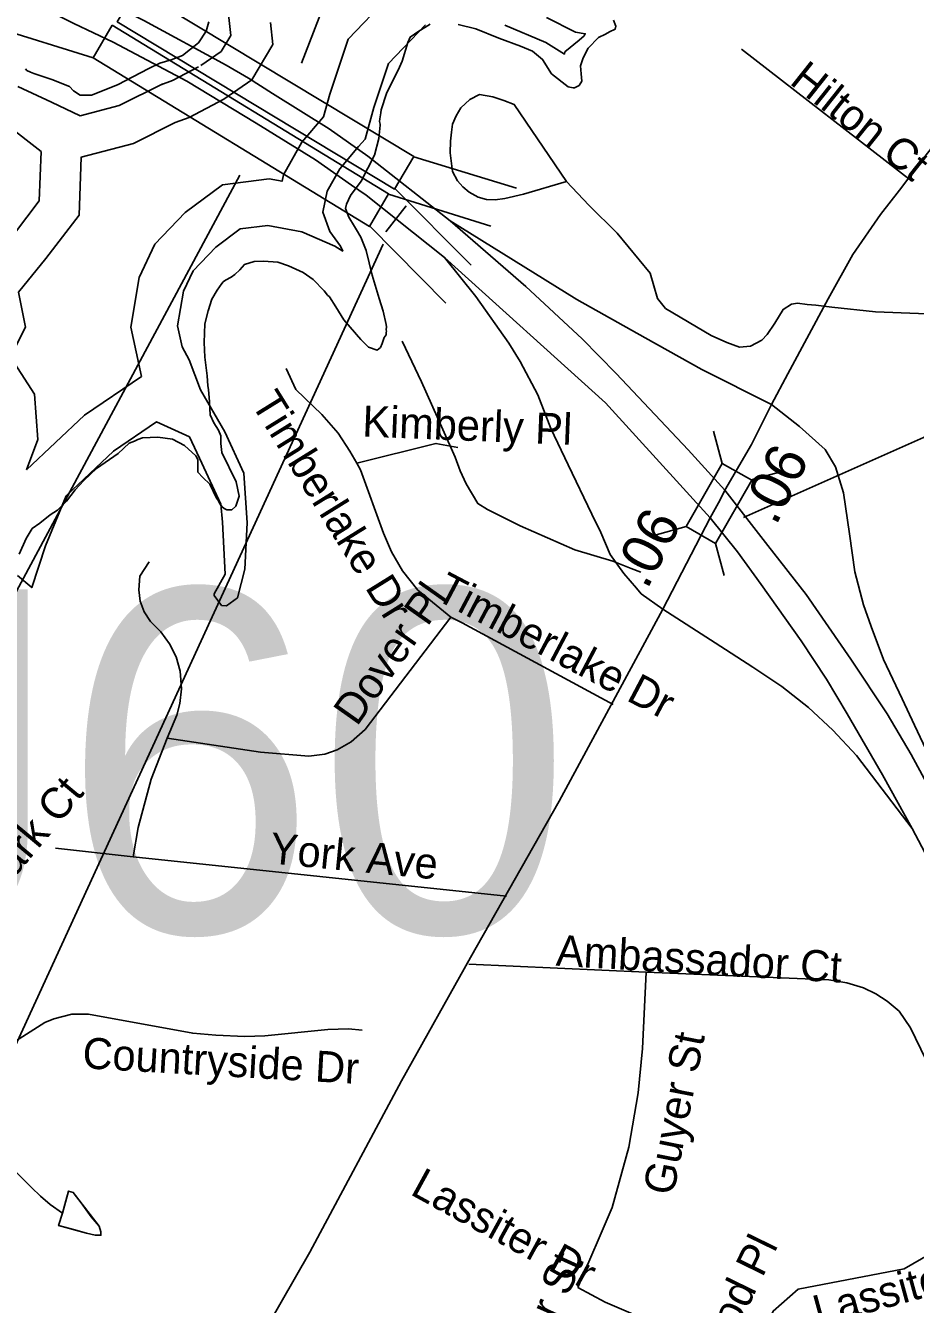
# Model space of a CAD drawing. Extents: x 1662474 to 1856135, y 779280 to 917889.
# Drawn here: x 1704505 to 1707230, y 818646 to 822561 of the extents above; entities that cross this region are included whole.
import ezdxf

# ---------------------------------------------------------------- set-up
doc = ezdxf.new("R2010")
doc.units = 0
for name, color, linetype in [('Exist Hydrographic Buffer Line', 7, 'Continuous'), ('Exist Hydrographic Lake Shore', 7, 'Continuous'), ('Exist Hydrographic Misc Water Feature', 7, 'Continuous'), ('Exist Hydrographic River Shore Label', 7, 'Continuous'), ('Exist Road Non-System Structure Non-Sys Other Number Label', 7, 'Continuous'), ('Exist Road Non-System Type 51', 7, 'Continuous'), ('Exist Road Non-System Type 51 Label', 7, 'Continuous'), ('Exist Road Primary Interstate Ramp 1 Lane Attributed', 7, 'Continuous'), ('Exist Road Primary NC Service Mileage Hundredths English Label', 7, 'Continuous'), ('Exist Road Primary NC Structure Standard Bridge CELL', 7, 'Continuous'), ('Exist Road Primary NC Structure Standard Bridge Number Label', 7, 'Continuous'), ('Exist Road Primary NC UnDivided 4 Lane Attributed', 7, 'Continuous'), ('Exist Road Primary US Divided Attributed', 7, 'Continuous'), ('Exist Road Primary US Structure Ovrhead Sign CELL', 7, 'Continuous'), ('Exist Road Primary US Structure Standard Bridge CELL', 7, 'Continuous'), ('Exist Road Primary US Structure Standard Bridge Number Label', 7, 'Continuous')]:
    doc.layers.add(name, color=color, linetype=linetype)

msp = doc.modelspace()

# ---------------------------------------------------------------- linework, layer by layer
at = {"layer": 'Exist Hydrographic Buffer Line'}
for points in [[(1704860.2, 821486.9), (1704826.7, 821637.7), (1704852.1, 821790.2), (1704900.1, 821891.6), (1704993.5, 821988.6), (1705107.3, 822073.9), (1705250.8, 822091.8), (1705290.4, 822084.3), (1705294.3, 822104), (1705350.8, 822204), (1705417.1, 822281.7), (1705436.1, 822351.2), (1705492.1, 822519), (1705611.7, 822644.7), (1705755.4, 822915), (1705768, 822998.2), (1705891, 823197), (1705955.1, 823273.9), (1706024.9, 823339.3), (1706142.4, 823396), (1706260.3, 823422.8), (1706350.9, 823404.7)], [(1705120.3, 822650.4), (1705133.3, 822531), (1705104, 822482.2), (1705041, 822438.6)], [(1705254.6, 822570.6), (1705262, 822502.7), (1705197.2, 822394.8), (1705112.1, 822335.9)], [(1705972, 822561.9), (1706098, 822509), (1706154.7, 822473.8), (1706155.9, 822480.2), (1706199.6, 822516), (1706215.2, 822530.1), (1706218.4, 822536), (1706188.3, 822541), (1706099.5, 822585.4)], [(1704480.1, 820877.8), (1704523.8, 820840.8), (1704565.3, 820968.1), (1704629.3, 821121.8), (1704774, 821257.8), (1704906.1, 821347.6), (1705006.5, 821302), (1705044, 821221.6), (1705102.6, 821096.1), (1705107.7, 821040.7), (1705115.6, 820881.8), (1705081.8, 820821.8), (1705082.3, 820816.5), (1705104.9, 820785.8), (1705120.4, 820784.9), (1705153.5, 820809.3), (1705176.2, 820897.2), (1705183.3, 821039), (1705173, 821190.5), (1705114.6, 821317.5), (1705040.7, 821445.7), (1705006, 821538.1), (1704984.5, 821577.3), (1704970.3, 821641.6), (1704987.9, 821747.6), (1705017.7, 821810.4), (1705087.2, 821882.7), (1705161.9, 821938.6), (1705246.3, 821949.2), (1705350.2, 821929.5), (1705451.7, 821885.3), (1705476.2, 821870.6), (1705468.9, 821885.7), (1705436.6, 821930.4), (1705415.3, 821990), (1705428.1, 822054.2), (1705466.9, 822122.8), (1705524.6, 822190.5), (1705544.7, 822213.6), (1705571.1, 822310.2), (1705615.9, 822444.6), (1705729.2, 822563.6)], [(1705034.4, 822435.2), (1704955, 822393.4), (1704919.4, 822380)], [(1704925.1, 822382.9), (1704791.4, 822316.1), (1704671.9, 822284.9), (1704584, 822326.3), (1704481.3, 822374.6)], [(1705112.1, 822335.9), (1705005.8, 822280), (1704962.9, 822263.9)], [(1704445.9, 822258.3), (1704552.8, 822175.2), (1704546.7, 822024.7), (1704470.5, 821924.7)], [(1704962.9, 822263.9), (1704835, 822200), (1704675.5, 822158.4), (1704668.4, 821980.9), (1704567.3, 821848.3), (1704483.4, 821745.4), (1704504.9, 821638.3), (1704461, 821550.6), (1704470.9, 821527.3), (1704531.9, 821433.1), (1704542.6, 821293.8), (1704507.8, 821201)], [(1704507.8, 821201), (1704685.5, 821368.2), (1704860.2, 821486.9)]]:
    msp.add_lwpolyline(points, dxfattribs=at)
at = {"layer": 'Exist Hydrographic Lake Shore'}
for points in [[(1704504.6, 822428.4), (1704509.1, 822423.9), (1704519.9, 822418.7), (1704530.4, 822414.5), (1704585.5, 822395.9), (1704639, 822374.6), (1704651.9, 822361.5), (1704672.1, 822348.1), (1704707, 822348.1), (1704786, 822380.1), (1704882.6, 822430), (1704916.1, 822446.5), (1704950.2, 822456), (1704985.2, 822469.6), (1705034, 822508.4), (1705057.6, 822543.6), (1705065.5, 822572.5)], [(1706305.4, 822577.5), (1706311.9, 822558.9), (1706309.9, 822549.7), (1706292.8, 822542.1), (1706280.5, 822535.2), (1706259.5, 822524.5), (1706227.6, 822491.9), (1706212, 822462.6), (1706204.4, 822437.9), (1706205.6, 822413.4), (1706208.2, 822390.9), (1706200.4, 822378), (1706185.4, 822370.1), (1706181.8, 822370.4), (1706165.8, 822373.8), (1706115.6, 822413.7), (1706088, 822457.3), (1706057.4, 822483.2), (1706020.1, 822497.9), (1705954, 822522.4), (1705883.4, 822551.2), (1705829.5, 822564.6)], [(1705743.8, 822565.9), (1705705.6, 822542.3), (1705682.9, 822525.8), (1705675, 822509), (1705658.4, 822452.6), (1705649.5, 822433.4), (1705610.1, 822353.6), (1705593.6, 822303.5), (1705592.5, 822294.3), (1705589.1, 822275.7), (1705588.6, 822267.2), (1705591, 822259.1), (1705591, 822256.5), (1705586.5, 822215.3), (1705573.6, 822163.9), (1705532.4, 822085.1), (1705499.4, 822041), (1705487.5, 822014.2), (1705484.9, 822001.1), (1705494.4, 821974.6), (1705511.8, 821945.8), (1705518.5, 821936.3), (1705531.4, 821913.4), (1705548.1, 821872.2), (1705565.8, 821796.7), (1705587.8, 821725.8), (1705599.4, 821686.7), (1705609.1, 821645.8), (1705610.1, 821638.9)], [(1705610.1, 821638.9), (1705609.1, 821629.8), (1705610.1, 821625.2), (1705609.4, 821621.3), (1705609.4, 821614.5), (1705603, 821605.9), (1705596.8, 821588), (1705591.5, 821575.7), (1705581.2, 821567.8), (1705554.5, 821576.8), (1705531.6, 821600.3), (1705479.1, 821660.2), (1705455, 821700.3), (1705435, 821730.5), (1705429.5, 821735.5), (1705419, 821749.2), (1705385.8, 821783.6), (1705354.8, 821805.6), (1705310.1, 821825.8), (1705277, 821836.8), (1705233.5, 821840), (1705204.4, 821839.2), (1705174.8, 821829.2), (1705160.8, 821813.4), (1705145.5, 821799.3), (1705134.2, 821791.1), (1705117, 821782.2), (1705110.1, 821776.7), (1705105.4, 821771.4), (1705091, 821751.5), (1705075.2, 821723.9), (1705063.9, 821687.8), (1705053.4, 821648.1), (1705051.4, 821591.2), (1705053.4, 821546), (1705060.5, 821489.3), (1705063.1, 821458.6), (1705065, 821447.3), (1705067.9, 821409.2), (1705070.2, 821369.4), (1705080.8, 821344.7), (1705096, 821322.1), (1705102.8, 821305.6), (1705102.8, 821281.7), (1705105.4, 821254.4), (1705149.8, 821164.6), (1705159.2, 821120.6), (1705149, 821090.1), (1705135.9, 821079.1), (1705120.6, 821078.3), (1705112.8, 821082.8), (1705107, 821088), (1705099.9, 821096.7), (1705095.6, 821105.9), (1705089.9, 821114.5), (1705069.5, 821156.8), (1705047.6, 821177.8), (1705032.4, 821193.5), (1705032.4, 821232.6), (1705025.9, 821243.7), (1704991.5, 821275.7), (1704954.2, 821294.6), (1704909.4, 821301.4), (1704862.4, 821298.8), (1704848.8, 821294.3), (1704838, 821289.3), (1704821.6, 821282.8), (1704788.4, 821251.5), (1704721.6, 821205.3), (1704682.9, 821168.3), (1704656.9, 821140), (1704630.4, 821105.3), (1704603, 821077.8), (1704580.2, 821063.1), (1704548.2, 821037.9), (1704525.1, 821021.4), (1704506.5, 820990.9), (1704485.5, 820942.4)]]:
    msp.add_lwpolyline(points, dxfattribs=at)
at = {"layer": 'Exist Hydrographic Misc Water Feature'}
for points in [[(1706388.9, 820887.3), (1706359.1, 820899.4), (1706303, 820921.9), (1706187, 820956.2), (1706019.3, 821029.4), (1705919.4, 821079.9), (1705889.4, 821097.7), (1705853.4, 821158.3), (1705835.8, 821198.1), (1705819.9, 821240.3), (1705782.3, 821324.7), (1705716.7, 821470.5), (1705657.7, 821594.8)], [(1705403.1, 817006.2), (1705899.1, 817468.7), (1706161.1, 817808), (1706280.1, 818038.8), (1706591.2, 818311.4), (1706734.1, 818495.6), (1706794.2, 818625.6), (1706870.2, 818693.1), (1707195.2, 818755.4), (1707354.2, 818847.4), (1707919.2, 819433.2), (1708288.2, 819714.6), (1708465.1, 819960.4), (1708625.2, 820118.1), (1708860.2, 820274.1), (1709089.8, 820345.3), (1709286.2, 820386.9)], [(1704618.1, 818925.2), (1704580.3, 818951.6), (1704550.6, 818977.8), (1704522.8, 819004.1), (1704336.4, 819191.9), (1704264.6, 819295.9)], [(1704618.1, 818925.2), (1704628.5, 818963.1), (1704636.7, 818993), (1704650.8, 818988.8), (1704674.5, 818956.7), (1704706, 818914.4), (1704729.7, 818886.1), (1704735.6, 818868.1), (1704735.5, 818858.1), (1704717.5, 818858.2), (1704691.6, 818864.5), (1704655.6, 818874.8), (1704605.8, 818887.3), (1704618.1, 818925.2)], [(1704618.1, 818925.2), (1704636.7, 818993), (1704650.8, 818988.8), (1704729.7, 818886.1), (1704735.6, 818868.1), (1704735.5, 818858.1), (1704717.5, 818858.2), (1704691.6, 818864.5), (1704605.8, 818887.3), (1704618.1, 818925.2)]]:
    msp.add_lwpolyline(points, dxfattribs=at)
at = {"layer": 'Exist Hydrographic River Shore Label'}
msp.add_line((1705599.6, 821891.5), (1703963.2, 818327.1), dxfattribs=at)
at = {"layer": 'Exist Road Non-System Type 51'}
for p, q in [((1707218.1, 822085.1), (1706696.9, 822489.2)), ((1704596.5, 820042.4), (1704834, 820016.6)), ((1704834, 820016.6), (1705977.9, 819896.4)), ((1705862.4, 819688.2), (1706405.4, 819663.6))]:
    msp.add_line(p, q, dxfattribs=at)
for points in [[(1706161.5, 822083.8), (1706001.1, 822319.5), (1705969.6, 822331.9), (1705935.6, 822342.6), (1705894.9, 822349.7), (1705865.2, 822334.7), (1705837.4, 822309.2), (1705822.9, 822285.1), (1705812.4, 822259.1), (1705809.4, 822235.2), (1705806.1, 822207.2), (1705805.1, 822171.4), (1705812.4, 822114.2), (1705827.1, 822086.2), (1705843.6, 822067.5), (1705862.6, 822051.5), (1705890.6, 822036.2), (1705916.6, 822028.9), (1705942.6, 822027.9), (1705971.8, 822031.9), (1706029.2, 822045.4), (1706161.5, 822083.8)], [(1706973.1, 821699), (1706924.2, 821705.1), (1706898, 821707.2), (1706868.9, 821711.4), (1706850, 821707.9), (1706824.2, 821692.2), (1706799.1, 821649.7), (1706775.9, 821615.6), (1706759.4, 821597.7), (1706725, 821579.9), (1706690.6, 821577), (1706652.1, 821590.4), (1706604.4, 821612.2), (1706464.6, 821694.6), (1706439.5, 821725.8), (1706417.6, 821802.9), (1706316.6, 821925.8), (1706229.5, 822011.6), (1706161.5, 822083.8)], [(1706973.1, 821699), (1707107.1, 821684.4), (1707607.6, 821665.4)], [(1705518.8, 821221.4), (1705498, 821258.1), (1705461.6, 821312.9), (1705412.1, 821370.7), (1705331.9, 821447), (1705303, 821511.6)], [(1705518.8, 821221.4), (1705761.5, 821282.2), (1705828.1, 821269.6)], [(1705806.9, 820749.7), (1705706.1, 820832.9), (1705659.1, 820891.9), (1705625.6, 820949.9), (1705600.4, 821007.2), (1705530.1, 821200.6), (1705518.8, 821221.4)], [(1704938.8, 820379.4), (1704967.9, 820450.5), (1704977, 820485.4), (1704982, 820530.2), (1704977.9, 820584.4), (1704965.5, 820628.2), (1704945.9, 820668.6), (1704919.4, 820705.4), (1704887.2, 820736.6), (1704868.4, 820766.2), (1704856, 820799.2), (1704851.1, 820834.2), (1704854.5, 820875.4), (1704883.6, 820919.8)], [(1704938.8, 820379.4), (1705223.8, 820336.6), (1705372.1, 820324.8), (1705420.9, 820331.1), (1705459.4, 820343.9), (1705502.2, 820368.4), (1705544.2, 820406.4), (1705806.9, 820749.7)], [(1706303.8, 820483.2), (1705841.9, 820733.2), (1705806.9, 820749.7)], [(1704834, 820016.6), (1704849.5, 820106.4), (1704889.1, 820253.7), (1704938.8, 820379.4)], [(1706195.6, 818697.5), (1706301.1, 818942.9), (1706351.9, 819127.4), (1706380.1, 819293.5), (1706393.6, 819429.2), (1706405.4, 819663.6)], [(1706405.4, 819663.6), (1706964.9, 819639.5), (1707019.8, 819631.1), (1707070.6, 819615.1), (1707108.5, 819597.2), (1707143.1, 819574.9), (1707179.6, 819544.4), (1707214.8, 819493), (1707356, 819200.1)], [(1704137.4, 819331.1), (1704357.1, 819391.7), (1704405.4, 819410.9), (1704440.6, 819430.2), (1704563.6, 819509.6), (1704590.9, 819520.9), (1704646.9, 819534.5), (1704697, 819534.8), (1705016.9, 819476.5), (1705087.2, 819470.7), (1705176, 819466.8), (1705237.4, 819468.4), (1705430.6, 819488), (1705493.9, 819490.1), (1705535.6, 819485.9)], [(1706195.6, 818697.5), (1706279.9, 818653.4), (1706524.2, 818547.9)]]:
    msp.add_lwpolyline(points, dxfattribs=at)
at = {"layer": 'Exist Road Primary Interstate Ramp 1 Lane Attributed'}
for points in [[(1706788.9, 821401.4), (1706576, 821507.8), (1706402.1, 821605), (1706192.5, 821722.6), (1705804.7, 821963.6)], [(1705787.7, 821851.3), (1705883, 821732), (1705984.9, 821588.9), (1706019.6, 821532.6), (1706073.7, 821430.6), (1706113, 821327.8), (1706166.5, 821216.2), (1706238.9, 821065.3), (1706266.4, 821009.4), (1706295.2, 820941.6), (1706336.3, 820884), (1706375.4, 820838.8), (1706390.2, 820821.3), (1706455.9, 820774.6)], [(1706788.9, 821401.4), (1706874.7, 821334.1), (1706952.7, 821263.2), (1706984.7, 821210), (1707009.6, 821130.6), (1707028.2, 821005), (1707044.4, 820888.7), (1707070.2, 820787.3), (1707094, 820721), (1707131.5, 820620.9), (1707189.1, 820499.6), (1707226.6, 820419.5), (1707315.4, 820231.8), (1707350.5, 820155.5), (1707463.7, 819892.5)], [(1706455.9, 820774.6), (1706615.9, 820671.3), (1706731.7, 820596.5), (1706820.9, 820538), (1706901.8, 820473.9), (1706977.1, 820404.2), (1707049.6, 820326.2), (1707219.7, 820103.2)]]:
    msp.add_lwpolyline(points, dxfattribs=at)
at = {"layer": 'Exist Road Primary NC Structure Standard Bridge CELL'}
for p, q in [((1706638.3, 821220.7), (1706611.5, 821319)), ((1706726.7, 821170.1), (1706825, 821196.9)), ((1706428.8, 821000.5), (1706527.1, 821027.3)), ((1706644.3, 820877.3), (1706617.5, 820975.5))]:
    msp.add_line(p, q, dxfattribs=at)
msp.add_lwpolyline([(1706527.1, 821027.3), (1706637.8, 821220.9), (1706728.3, 821169.2), (1706617.5, 820975.5)], close=True, dxfattribs=at)
at = {"layer": 'Exist Road Primary NC Structure Standard Bridge Number Label'}
msp.add_line((1706703.3, 821055.5), (1708876.3, 822021.4), dxfattribs=at)
at = {"layer": 'Exist Road Primary NC UnDivided 4 Lane Attributed'}
for points in [[(1706788.9, 821401.4), (1706839.3, 821494.6), (1706962.1, 821724.4), (1707037.7, 821859.8), (1707122.7, 821982.6), (1707180.7, 822057), (1707267, 822170), (1707379.5, 822314.1), (1707719.8, 822733.4), (1707893.1, 822938), (1708713.1, 823984.5)], [(1706646.1, 821139), (1706727.2, 821278.3), (1706788.9, 821401.4)], [(1706601.5, 821053.9), (1706631.2, 821109.1), (1706646.1, 821139)], [(1706455.9, 820774.6), (1706601.5, 821053.9)], [(1702688.7, 815483), (1702915.7, 815734.2), (1703001.2, 815831.8), (1703379.3, 816244.8), (1703977.1, 816944.7), (1704421.2, 817482.5), (1704720.1, 817806.8), (1704925, 818054.4), (1705053.1, 818233.6), (1705159.8, 818430.8), (1705375.3, 818805.7), (1705656.2, 819331), (1705867.2, 819708.4), (1706138.6, 820186.4), (1706455.9, 820774.6)]]:
    msp.add_lwpolyline(points, dxfattribs=at)
at = {"layer": 'Exist Road Primary US Divided Attributed'}
for points in [[(1705260.4, 822352.9), (1705187.4, 822400), (1705119.1, 822440), (1704867.1, 822576.5), (1704664.6, 822677.7), (1703690.1, 823150.2), (1703048.1, 823423.8), (1702942.1, 823467.2), (1702816.5, 823508.1), (1702367.1, 823651.6), (1702049.5, 823735), (1701806.9, 823785.8), (1701450.7, 823856.2), (1701249.8, 823884.7)], [(1701256.6, 823793.1), (1701413.4, 823767.8), (1701692.2, 823717.2), (1702346.8, 823570.3), (1702820.1, 823406.6), (1702884.4, 823383.2), (1703035, 823324.8), (1703388.9, 823178.6), (1703655.4, 823063.4), (1704652.8, 822567.1), (1704772.9, 822510.6), (1704999, 822390.6), (1705211.3, 822262.7)], [(1705804.7, 821963.6), (1705552.3, 822161.1), (1705434.7, 822244.7), (1705260.4, 822352.9)], [(1705211.3, 822262.7), (1705392.3, 822150.5), (1705503, 822072.9), (1705547.7, 822042.3), (1705787.7, 821851.3)], [(1706646.1, 821139), (1706534, 821262.8), (1706312.8, 821496.4), (1706209.2, 821602.2), (1706036.6, 821762.2), (1705804.7, 821963.6)], [(1705787.7, 821851.3), (1706280.4, 821406), (1706601.5, 821053.9)], [(1706646.1, 821139), (1706777.4, 820969.8), (1706894.8, 820819.1), (1707032.2, 820621.4), (1707142.8, 820453.9), (1707216.6, 820329.9), (1707330.6, 820118.8), (1707463.7, 819892.5)], [(1706601.5, 821053.9), (1706684.3, 820950.4), (1706756.8, 820850.1), (1706879.5, 820677.3), (1706957.5, 820560.3), (1707021, 820454.1), (1707129.1, 820267.6), (1707219.7, 820103.2)], [(1707219.7, 820103.2), (1707404.1, 819753.3), (1707578.1, 819435.4), (1707727.2, 819157.1), (1707861.4, 818902.1), (1707983.2, 818678.2), (1708148.2, 818395.5), (1708317.2, 818104.9), (1708435.1, 817929.6), (1708539.4, 817773.3), (1708663.8, 817616.9), (1708868.3, 817392.4), (1709091.3, 817152.5), (1709216.8, 817031.2), (1709323.8, 816936.7), (1709422.5, 816846.2), (1709637.5, 816633.5), (1709797.9, 816493.7), (1710089.7, 816236.2), (1710290.6, 816053.2), (1710513.8, 815843.5), (1710670.1, 815705.2), (1710805.1, 815582)]]:
    msp.add_lwpolyline(points, dxfattribs=at)
at = {"layer": 'Exist Road Primary US Structure Ovrhead Sign CELL'}
msp.add_line((1705607.5, 821929.8), (1705670.4, 822009), dxfattribs=at)
at = {"layer": 'Exist Road Primary US Structure Standard Bridge CELL'}
for p, q in [((1704397.6, 822560), (1704711.4, 822462.3)), ((1705693.2, 822159.7), (1706008.1, 822063.2)), ((1705635.6, 822062.3), (1705868.9, 821828.1)), ((1705616, 822045), (1705929.7, 821947.3)), ((1705558.7, 821947.4), (1705791.4, 821711.6))]:
    msp.add_line(p, q, dxfattribs=at)
for points in [[(1704844.5, 822672.4), (1705693.5, 822160.2), (1705634.5, 822060.5), (1704785.6, 822572.8)], [(1704770, 822562.1), (1705616.3, 822045.5), (1705557.7, 821945.6), (1704711.4, 822462.3)]]:
    msp.add_lwpolyline(points, close=True, dxfattribs=at)
at = {"layer": 'Exist Road Primary US Structure Standard Bridge Number Label'}
for p, q in [((1705349.4, 822445.8), (1706171, 824568.2)), ((1705161.1, 822103.5), (1703557.3, 819119.9))]:
    msp.add_line(p, q, dxfattribs=at)

# ---------------------------------------------------------------- texts
at = {"layer": 'Exist Road Non-System Structure Non-Sys Other Number Label'}
msp.add_text('J60', height=1049.86, dxfattribs=at).set_placement((1703913.7, 819785.3))
at = {"layer": 'Exist Road Non-System Type 51 Label'}
for s, rotation, p in [('Hilton Ct', 321.5448, (1706840.7, 822384.7)), ('Timberlake Dr', 301.8129, (1705192.9, 821405)), ('Kimberly Pl', 357.719, (1705534.6, 821303.1)), ('Timberlake Dr', 332.143, (1705754.3, 820807.2)), ('Dover Pl', 54.7677, (1705519.2, 820413.2)), ('Watermark Ct', 50.2104, (1704185.8, 819609.6)), ('York Ave', 354.466, (1705249.8, 819996.7)), ('Ambassador Ct', 356.6032, (1706127.1, 819683.2)), ('Guyer St', 78.8744, (1706488.2, 818976.5)), ('Countryside Dr', 356.7308, (1704677.3, 819369.3)), ('Lassiter Dr', 331.3141, (1705679.2, 818984.6)), ('Valley Wood Pl', 64.019, (1706433.2, 818053.4)), ('Lassiter Dr', 15.2557, (1706931.8, 818578.1)), ('Guyer St', 65.6266, (1706007.4, 818320.5))]:
    msp.add_text(s, height=95, rotation=rotation, dxfattribs=at).set_placement(p)
at = {"layer": 'Exist Road Primary NC Service Mileage Hundredths English Label'}
for rotation, p in [(63.3664, (1706802.1, 821027.3)), (62.4754, (1706407.5, 820831.8))]:
    msp.add_text('.06', height=125, rotation=rotation, dxfattribs=at).set_placement(p)

doc.saveas('drawing.dxf')
